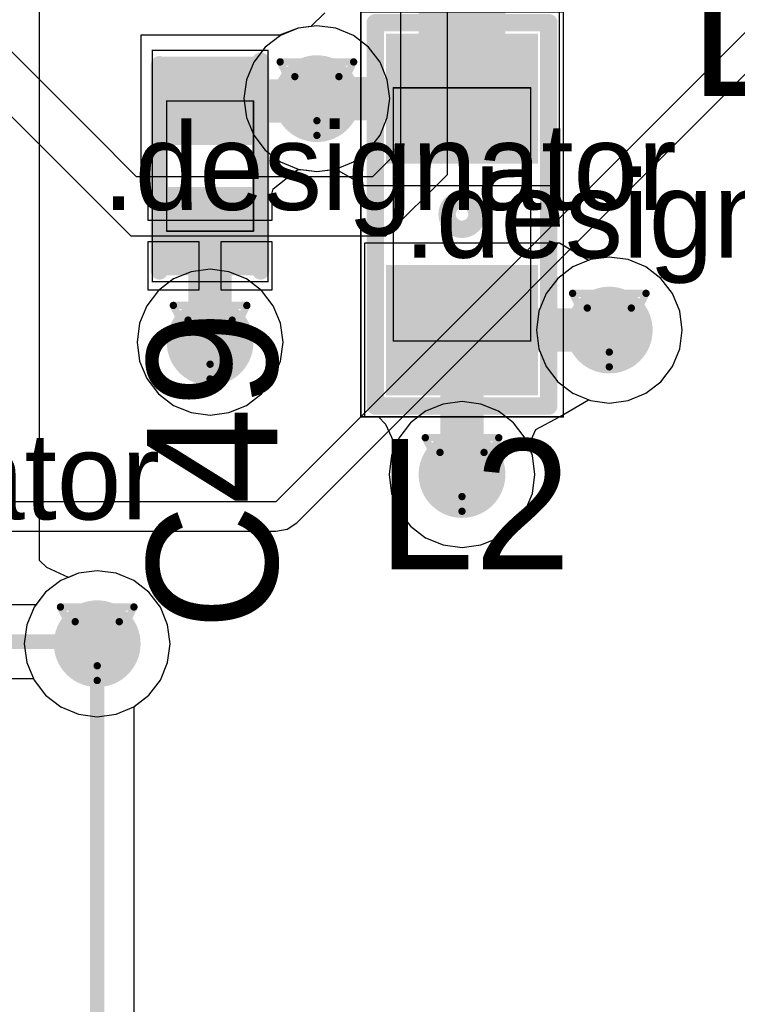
# Model space of a CAD drawing. Header units: millimetres. Extents: x 138 to 555, y 26 to 334.
# Tile 358 of 656: x 193 to 198, y 258 to 265. Entities that reach past the tile are written whole.
import ezdxf

# ---------------------------------------------------------------- set-up
doc = ezdxf.new("R2010")
doc.units = ezdxf.units.MM
for name, color, linetype in [('BottomLayer', 5, 'Continuous'), ('DrillDrawing', 1, 'Continuous'), ('Mechanical20', 56, 'Continuous'), ('Mechanical27', 56, 'Continuous'), ('MidLayer1', 16, 'Continuous'), ('MidLayer2', 76, 'Continuous'), ('MidLayer3', 90, 'Continuous'), ('MidLayer4', 156, 'Continuous'), ('MultiLayer', 9, 'Continuous'), ('TopLayer', 1, 'Continuous'), ('TopOverlay', 2, 'Continuous'), ('TopPaste', 8, 'Continuous'), ('TopSolder', 216, 'Continuous'), ('ViaHoleLayer', 16, 'Continuous')]:
    doc.layers.add(name, color=color, linetype=linetype)

# ---------------------------------------------------------------- blocks, each defined once
blk = doc.blocks.new('L0603_794')
at = {"layer": 'Mechanical20', "const_width": 0.01}
for points in [[(-1.4, -0.7), (-1.4, 0.7)], [(-0.3, 0.7), (-1.4, 0.7)], [(1.4, 0.7), (-0.3, 0.7)], [(1.4, -0.7), (1.4, 0.7)], [(1.4, -0.7), (-1.4, -0.7)]]:
    blk.add_lwpolyline(points, dxfattribs=at)
at = {"layer": 'Mechanical20', "const_width": 0.005}
for points in [[(-1.4025, 0.7, 1), (-1.3975, 0.7, 1)], [(-1.4025, 0.7, 1), (-1.3975, 0.7, 1)], [(-0.3025, 0.7, 1), (-0.2975, 0.7, 1)], [(-0.3025, 0.7, 1), (-0.2975, 0.7, 1)], [(1.3975, 0.7, 1), (1.4025, 0.7, 1)], [(1.3975, 0.7, 1), (1.4025, 0.7, 1)], [(-1.4025, -0.7, 1), (-1.3975, -0.7, 1)], [(-1.4025, -0.7, 1), (-1.3975, -0.7, 1)], [(1.3975, -0.7, 1), (1.4025, -0.7, 1)], [(1.3975, -0.7, 1), (1.4025, -0.7, 1)]]:
    blk.add_lwpolyline(points, format="xyb", close=True, dxfattribs=at)
at = {"layer": 'Mechanical27', "const_width": 0.01}
for points in [[(0.875, 0.475), (-0.875, 0.475)], [(-0.875, -0.475), (-0.875, 0.475)], [(0.875, -0.475), (0.875, 0.475)], [(0.875, -0.475), (-0.875, -0.475)]]:
    blk.add_lwpolyline(points, dxfattribs=at)
at = {"layer": 'Mechanical27', "const_width": 0.005}
for points in [[(-0.8775, 0.475, 1), (-0.8725, 0.475, 1)], [(-0.8775, 0.475, 1), (-0.8725, 0.475, 1)], [(0.8725, 0.475, 1), (0.8775, 0.475, 1)], [(0.8725, 0.475, 1), (0.8775, 0.475, 1)], [(-0.8775, -0.475, 1), (-0.8725, -0.475, 1)], [(-0.8775, -0.475, 1), (-0.8725, -0.475, 1)], [(0.8725, -0.475, 1), (0.8775, -0.475, 1)], [(0.8725, -0.475, 1), (0.8775, -0.475, 1)]]:
    blk.add_lwpolyline(points, format="xyb", close=True, dxfattribs=at)
at = {"layer": 'TopLayer'}
for points in [[(-0.4, -0.475), (-0.4, 0.475), (-1.2, -0.475), (-1.2, 0.475)], [(1.2, -0.475), (1.2, 0.475), (0.4, -0.475), (0.4, 0.475)]]:
    blk.add_solid(points, dxfattribs=at)
at = {"layer": 'TopOverlay', "const_width": 0.12}
for points in [[(1.325, 0.6), (-1.325, 0.6)], [(-1.325, -0.6), (-1.325, 0.6)], [(1.325, -0.6), (1.325, 0.6)], [(1.325, -0.6), (-1.325, -0.6)]]:
    blk.add_lwpolyline(points, dxfattribs=at)
at = {"layer": 'TopOverlay'}
for points, const_width in [([(-1.355, 0.6, 1), (-1.295, 0.6, 1)], 0.06), ([(-1.355, 0.6, 1), (-1.295, 0.6, 1)], 0.06), ([(1.295, 0.6, 1), (1.355, 0.6, 1)], 0.06), ([(1.295, 0.6, 1), (1.355, 0.6, 1)], 0.06), ([(0.1031, 0, 1), (-0.1031, 0, 1)], 0.12), ([(-0.1331, 0, 1), (-0.0731, 0, 1)], 0.06), ([(0.0731, 0, 1), (0.1331, 0, 1)], 0.06), ([(-1.355, -0.6, 1), (-1.295, -0.6, 1)], 0.06), ([(-1.355, -0.6, 1), (-1.295, -0.6, 1)], 0.06), ([(1.295, -0.6, 1), (1.355, -0.6, 1)], 0.06), ([(1.295, -0.6, 1), (1.355, -0.6, 1)], 0.06)]:
    blk.add_lwpolyline(points, format="xyb", close=True, dxfattribs=dict(at, const_width=const_width))
at = {"layer": 'TopPaste'}
for points in [[(-0.4, -0.475), (-0.4, 0.475), (-1.2, -0.475), (-1.2, 0.475)], [(1.2, -0.475), (1.2, 0.475), (0.4, -0.475), (0.4, 0.475)]]:
    blk.add_solid(points, dxfattribs=at)
at = {"layer": 'TopSolder'}
for points in [[(-0.35, -0.525), (-0.35, 0.525), (-1.25, -0.525), (-1.25, 0.525)], [(1.25, -0.525), (1.25, 0.525), (0.35, -0.525), (0.35, 0.525)]]:
    blk.add_solid(points, dxfattribs=at)
blk = doc.blocks.new('C0402_885')
at = {"layer": 'Mechanical20', "const_width": 0.01}
for points in [[(-0.8, 0.4), (0.8, 0.4)], [(-0.8, 0.4), (-0.8, -0.4)], [(0.8, 0.4), (0.8, -0.4)], [(-0.8, -0.4), (0.8, -0.4)]]:
    blk.add_lwpolyline(points, dxfattribs=at)
at = {"layer": 'Mechanical20', "const_width": 0.005}
for points in [[(-0.8025, 0.4, 1), (-0.7975, 0.4, 1)], [(-0.8025, 0.4, 1), (-0.7975, 0.4, 1)], [(0.7975, 0.4, 1), (0.8025, 0.4, 1)], [(0.7975, 0.4, 1), (0.8025, 0.4, 1)], [(-0.8025, -0.4, 1), (-0.7975, -0.4, 1)], [(-0.8025, -0.4, 1), (-0.7975, -0.4, 1)], [(0.7975, -0.4, 1), (0.8025, -0.4, 1)], [(0.7975, -0.4, 1), (0.8025, -0.4, 1)]]:
    blk.add_lwpolyline(points, format="xyb", close=True, dxfattribs=at)
at = {"layer": 'Mechanical27', "const_width": 0.01}
for points in [[(-0.45, 0.3), (0.45, 0.3)], [(-0.45, 0.3), (-0.45, -0.3)], [(0.45, 0.3), (0.45, -0.3)], [(-0.45, -0.3), (0.45, -0.3)]]:
    blk.add_lwpolyline(points, dxfattribs=at)
at = {"layer": 'Mechanical27', "const_width": 0.005}
for points in [[(-0.4525, 0.3, 1), (-0.4475, 0.3, 1)], [(-0.4525, 0.3, 1), (-0.4475, 0.3, 1)], [(0.4475, 0.3, 1), (0.4525, 0.3, 1)], [(0.4475, 0.3, 1), (0.4525, 0.3, 1)], [(-0.4525, -0.3, 1), (-0.4475, -0.3, 1)], [(-0.4525, -0.3, 1), (-0.4475, -0.3, 1)], [(0.4475, -0.3, 1), (0.4525, -0.3, 1)], [(0.4475, -0.3, 1), (0.4525, -0.3, 1)]]:
    blk.add_lwpolyline(points, format="xyb", close=True, dxfattribs=at)
at = {"layer": 'TopLayer'}
for points in [[(-0.195, -0.28), (-0.195, 0.28), (-0.705, -0.28), (-0.705, 0.28)], [(0.705, -0.28), (0.705, 0.28), (0.195, -0.28), (0.195, 0.28)]]:
    blk.add_solid(points, dxfattribs=at)
at = {"layer": 'TopOverlay', "const_width": 0.12}
for points in [[(-0.725, 0.35), (0.7, 0.35)], [(-0.725, -0.35), (0.725, -0.35)]]:
    blk.add_lwpolyline(points, dxfattribs=at)
at = {"layer": 'TopOverlay', "const_width": 0.06}
for points in [[(-0.755, 0.35, 1), (-0.695, 0.35, 1)], [(0.67, 0.35, 1), (0.73, 0.35, 1)], [(-0.755, -0.35, 1), (-0.695, -0.35, 1)], [(0.695, -0.35, 1), (0.755, -0.35, 1)]]:
    blk.add_lwpolyline(points, format="xyb", close=True, dxfattribs=at)
at = {"layer": 'TopPaste'}
for points in [[(-0.195, -0.28), (-0.195, 0.28), (-0.705, -0.28), (-0.705, 0.28)], [(0.705, -0.28), (0.705, 0.28), (0.195, -0.28), (0.195, 0.28)]]:
    blk.add_solid(points, dxfattribs=at)
at = {"layer": 'TopSolder'}
for points in [[(-0.145, -0.33), (-0.145, 0.33), (-0.755, -0.33), (-0.755, 0.33)], [(0.755, -0.33), (0.755, 0.33), (0.145, -0.33), (0.145, 0.33)]]:
    blk.add_solid(points, dxfattribs=at)

msp = doc.modelspace()

# ---------------------------------------------------------------- linework, layer by layer
at = {"layer": 'BottomLayer'}
for p, q in [((195.0269, 264.9336), (194.9052, 264.8833)), ((195.1574, 264.9508), (195.0269, 264.9336)), ((195.2879, 264.9336), (195.1574, 264.9508)), ((195.4096, 264.8833), (195.2879, 264.9336)), ((194.9052, 264.8833), (194.8008, 264.8031)), ((195.514, 264.8031), (195.4096, 264.8833)), ((194.8008, 264.8031), (194.7207, 264.6987)), ((195.5942, 264.6987), (195.514, 264.8031)), ((194.7207, 264.6987), (194.6703, 264.577)), ((195.6445, 264.577), (195.5942, 264.6987)), ((194.6703, 264.577), (194.6531, 264.4465)), ((195.6617, 264.4465), (195.6445, 264.577)), ((194.6531, 264.4465), (194.6703, 264.316)), ((195.6445, 264.316), (195.6617, 264.4465)), ((194.6703, 264.316), (194.7207, 264.1944)), ((195.5942, 264.1944), (195.6445, 264.316)), ((194.7207, 264.1944), (194.8008, 264.0899)), ((195.514, 264.0899), (195.5942, 264.1944)), ((194.8008, 264.0899), (194.9052, 264.0098)), ((195.4096, 264.0098), (195.514, 264.0899)), ((194.9052, 264.0098), (195.0269, 263.9594)), ((195.0269, 263.9594), (195.1574, 263.9422)), ((195.1574, 263.9422), (195.2879, 263.9594)), ((195.2879, 263.9594), (195.4096, 264.0098)), ((197.1794, 263.3508), (197.0489, 263.3336)), ((197.3099, 263.3336), (197.1794, 263.3508)), ((196.9273, 263.2833), (196.8228, 263.2031)), ((197.0489, 263.3336), (196.9273, 263.2833)), ((197.4316, 263.2833), (197.3099, 263.3336)), ((197.536, 263.2031), (197.4316, 263.2833)), ((196.8228, 263.2031), (196.7427, 263.0987)), ((197.6162, 263.0987), (197.536, 263.2031)), ((196.7427, 263.0987), (196.6923, 262.977)), ((197.6665, 262.977), (197.6162, 263.0987)), ((196.6923, 262.977), (196.6751, 262.8465)), ((197.6837, 262.8465), (197.6665, 262.977)), ((196.6751, 262.8465), (196.6923, 262.716)), ((197.6665, 262.716), (197.6837, 262.8465)), ((196.6923, 262.716), (196.7427, 262.5944)), ((197.6162, 262.5944), (197.6665, 262.716)), ((196.7427, 262.5944), (196.8228, 262.4899)), ((197.536, 262.4899), (197.6162, 262.5944)), ((196.8228, 262.4899), (196.9273, 262.4098)), ((197.4316, 262.4098), (197.536, 262.4899)), ((196.9273, 262.4098), (197.0489, 262.3594)), ((197.3099, 262.3594), (197.4316, 262.4098)), ((196.0305, 262.3354), (195.9089, 262.285)), ((196.161, 262.3526), (196.0305, 262.3354)), ((196.2916, 262.3354), (196.161, 262.3526)), ((196.4132, 262.285), (196.2916, 262.3354)), ((197.0489, 262.3594), (197.1794, 262.3422)), ((197.1794, 262.3422), (197.3099, 262.3594)), ((195.9089, 262.285), (195.8044, 262.2049)), ((196.5176, 262.2049), (196.4132, 262.285)), ((195.8044, 262.2049), (195.7243, 262.1004)), ((196.5978, 262.1004), (196.5176, 262.2049)), ((195.7243, 262.1004), (195.6739, 261.9788)), ((196.6482, 261.9788), (196.5978, 262.1004)), ((195.6739, 261.9788), (195.6567, 261.8483)), ((196.6654, 261.8483), (196.6482, 261.9788)), ((195.6567, 261.8483), (195.6739, 261.7178)), ((196.6482, 261.7178), (196.6654, 261.8483)), ((195.6739, 261.7178), (195.7243, 261.5961)), ((196.5978, 261.5961), (196.6482, 261.7178)), ((195.7243, 261.5961), (195.8044, 261.4917)), ((196.5176, 261.4917), (196.5978, 261.5961)), ((195.8044, 261.4917), (195.9089, 261.4115)), ((196.4132, 261.4115), (196.5176, 261.4917)), ((195.9089, 261.4115), (196.0305, 261.3611)), ((196.2916, 261.3611), (196.4132, 261.4115)), ((196.0305, 261.3611), (196.161, 261.344)), ((196.161, 261.344), (196.2916, 261.3611)), ((193.6384, 261.1827), (193.5078, 261.1655)), ((193.7689, 261.1655), (193.6384, 261.1827)), ((193.3862, 261.1152), (193.2818, 261.035)), ((193.5078, 261.1655), (193.3862, 261.1152)), ((193.8905, 261.1152), (193.7689, 261.1655)), ((193.995, 261.035), (193.8905, 261.1152)), ((193.2818, 261.035), (193.2148, 260.9478)), ((194.0751, 260.9306), (193.995, 261.035)), ((193.2148, 260.9478), (191.9406, 260.9478)), ((194.1255, 260.8089), (194.0751, 260.9306)), ((194.1427, 260.6784), (194.1255, 260.8089)), ((194.1255, 260.5479), (194.1427, 260.6784)), ((194.0751, 260.4263), (194.1255, 260.5479)), ((191.9406, 260.438), (193.1967, 260.438)), ((193.1967, 260.438), (193.2016, 260.4263)), ((193.2016, 260.4263), (193.2818, 260.3218)), ((193.995, 260.3218), (194.0751, 260.4263)), ((193.2818, 260.3218), (193.3862, 260.2417)), ((193.8905, 260.2417), (193.995, 260.3218)), ((193.3862, 260.2417), (193.5078, 260.1913)), ((193.7689, 260.1913), (193.8905, 260.2417)), ((193.5078, 260.1913), (193.6384, 260.1741)), ((193.6384, 260.1741), (193.7689, 260.1913))]:
    msp.add_line(p, q, dxfattribs=at)
for points, const_width in [([(195.0074, 264.4465, 1), (195.3074, 264.4465, 1)], 0.3), ([(197.0294, 262.8465, 1), (197.3294, 262.8465, 1)], 0.3), ([(194.2689, 262.763, 1), (194.5689, 262.763, 1)], 0.3), ([(196.011, 261.8483, 1), (196.311, 261.8483, 1)], 0.3), ([(193.4884, 260.6784, 1), (193.7884, 260.6784, 1)], 0.3), ([(193.6134, 260.6784, 1), (193.6634, 260.6784, 1)], 0.05), ([(193.6279, 260.6929, 1), (193.6779, 260.6929, 1)], 0.05), ([(193.6279, 260.6929, 1), (193.6779, 260.6929, 1)], 0.05)]:
    msp.add_lwpolyline(points, format="xyb", close=True, dxfattribs=dict(at, const_width=const_width))
at = {"layer": 'BottomLayer', "const_width": 0.1}
for points in [[(191.506, 260.6929), (193.6529, 260.6929)], [(193.6384, 260.6784), (193.6529, 260.6929)]]:
    msp.add_lwpolyline(points, dxfattribs=at)
at = {"layer": 'DrillDrawing', "const_width": 0.0508}
for points in [[(194.9034, 264.7005), (195.4114, 264.7005)], [(194.9034, 264.7005), (195.1574, 264.1925)], [(195.1574, 264.1925), (195.4114, 264.7005)], [(195.005, 264.5989), (195.3098, 264.5989)], [(195.005, 264.5989), (195.1574, 264.2941)], [(195.1574, 264.2941), (195.3098, 264.5989)], [(196.9254, 263.1005), (197.4334, 263.1005)], [(196.9254, 263.1005), (197.1794, 262.5925)], [(197.1794, 262.5925), (197.4334, 263.1005)], [(194.1649, 263.017), (194.6729, 263.017)], [(194.1649, 263.017), (194.4189, 262.509)], [(194.4189, 262.509), (194.6729, 263.017)], [(197.027, 262.9989), (197.3318, 262.9989)], [(197.027, 262.9989), (197.1794, 262.6941)], [(197.1794, 262.6941), (197.3318, 262.9989)], [(194.2665, 262.9154), (194.5713, 262.9154)], [(194.2665, 262.9154), (194.4189, 262.6106)], [(194.4189, 262.6106), (194.5713, 262.9154)], [(195.907, 262.1023), (196.415, 262.1023)], [(195.907, 262.1023), (196.161, 261.5943)], [(196.161, 261.5943), (196.415, 262.1023)], [(196.0086, 262.0007), (196.3134, 262.0007)], [(196.0086, 262.0007), (196.161, 261.6959)], [(196.161, 261.6959), (196.3134, 262.0007)], [(193.3844, 260.9324), (193.8924, 260.9324)], [(193.3844, 260.9324), (193.6384, 260.4244)], [(193.6384, 260.4244), (193.8924, 260.9324)], [(193.486, 260.8308), (193.7908, 260.8308)], [(193.486, 260.8308), (193.6384, 260.526)], [(193.6384, 260.526), (193.7908, 260.8308)]]:
    msp.add_lwpolyline(points, dxfattribs=at)
at = {"layer": 'DrillDrawing', "const_width": 0.0254}
for points in [[(194.8907, 264.7005, 1), (194.9161, 264.7005, 1)], [(194.8907, 264.7005, 1), (194.9161, 264.7005, 1)], [(195.3987, 264.7005, 1), (195.4241, 264.7005, 1)], [(195.3987, 264.7005, 1), (195.4241, 264.7005, 1)], [(194.9923, 264.5989, 1), (195.0177, 264.5989, 1)], [(194.9923, 264.5989, 1), (195.0177, 264.5989, 1)], [(195.2971, 264.5989, 1), (195.3225, 264.5989, 1)], [(195.2971, 264.5989, 1), (195.3225, 264.5989, 1)], [(195.1447, 264.2941, 1), (195.1701, 264.2941, 1)], [(195.1447, 264.2941, 1), (195.1701, 264.2941, 1)], [(195.1447, 264.1925, 1), (195.1701, 264.1925, 1)], [(195.1447, 264.1925, 1), (195.1701, 264.1925, 1)], [(196.9127, 263.1005, 1), (196.9381, 263.1005, 1)], [(196.9127, 263.1005, 1), (196.9381, 263.1005, 1)], [(197.4207, 263.1005, 1), (197.4461, 263.1005, 1)], [(197.4207, 263.1005, 1), (197.4461, 263.1005, 1)], [(194.1522, 263.017, 1), (194.1776, 263.017, 1)], [(194.1522, 263.017, 1), (194.1776, 263.017, 1)], [(194.6602, 263.017, 1), (194.6856, 263.017, 1)], [(194.6602, 263.017, 1), (194.6856, 263.017, 1)], [(197.0143, 262.9989, 1), (197.0397, 262.9989, 1)], [(197.0143, 262.9989, 1), (197.0397, 262.9989, 1)], [(197.3191, 262.9989, 1), (197.3445, 262.9989, 1)], [(197.3191, 262.9989, 1), (197.3445, 262.9989, 1)], [(194.2538, 262.9154, 1), (194.2792, 262.9154, 1)], [(194.2538, 262.9154, 1), (194.2792, 262.9154, 1)], [(194.5586, 262.9154, 1), (194.584, 262.9154, 1)], [(194.5586, 262.9154, 1), (194.584, 262.9154, 1)], [(197.1667, 262.6941, 1), (197.1921, 262.6941, 1)], [(197.1667, 262.6941, 1), (197.1921, 262.6941, 1)], [(194.4062, 262.6106, 1), (194.4316, 262.6106, 1)], [(194.4062, 262.6106, 1), (194.4316, 262.6106, 1)], [(197.1667, 262.5925, 1), (197.1921, 262.5925, 1)], [(197.1667, 262.5925, 1), (197.1921, 262.5925, 1)], [(194.4062, 262.509, 1), (194.4316, 262.509, 1)], [(194.4062, 262.509, 1), (194.4316, 262.509, 1)], [(195.8943, 262.1023, 1), (195.9197, 262.1023, 1)], [(195.8943, 262.1023, 1), (195.9197, 262.1023, 1)], [(196.4023, 262.1023, 1), (196.4277, 262.1023, 1)], [(196.4023, 262.1023, 1), (196.4277, 262.1023, 1)], [(195.9959, 262.0007, 1), (196.0213, 262.0007, 1)], [(195.9959, 262.0007, 1), (196.0213, 262.0007, 1)], [(196.3007, 262.0007, 1), (196.3261, 262.0007, 1)], [(196.3007, 262.0007, 1), (196.3261, 262.0007, 1)], [(196.1483, 261.6959, 1), (196.1737, 261.6959, 1)], [(196.1483, 261.6959, 1), (196.1737, 261.6959, 1)], [(196.1483, 261.5943, 1), (196.1737, 261.5943, 1)], [(196.1483, 261.5943, 1), (196.1737, 261.5943, 1)], [(193.3717, 260.9324, 1), (193.3971, 260.9324, 1)], [(193.3717, 260.9324, 1), (193.3971, 260.9324, 1)], [(193.8797, 260.9324, 1), (193.9051, 260.9324, 1)], [(193.8797, 260.9324, 1), (193.9051, 260.9324, 1)], [(193.4733, 260.8308, 1), (193.4987, 260.8308, 1)], [(193.4733, 260.8308, 1), (193.4987, 260.8308, 1)], [(193.7781, 260.8308, 1), (193.8035, 260.8308, 1)], [(193.7781, 260.8308, 1), (193.8035, 260.8308, 1)], [(193.6257, 260.526, 1), (193.6511, 260.526, 1)], [(193.6257, 260.526, 1), (193.6511, 260.526, 1)], [(193.6257, 260.4244, 1), (193.6511, 260.4244, 1)], [(193.6257, 260.4244, 1), (193.6511, 260.4244, 1)]]:
    msp.add_lwpolyline(points, format="xyb", close=True, dxfattribs=at)
at = {"layer": 'MidLayer1'}
for p, q in [((196.0603, 263.923), (196.0603, 268.0462)), ((195.7359, 267.7955), (195.7359, 264.0994)), ((193.5957, 264.2206), (192.8284, 264.9878)), ((192.7376, 264.6302), (193.8703, 263.4975)), ((193.9109, 263.9053), (193.5957, 264.2206)), ((195.7359, 264.0994), (195.5418, 263.9053)), ((195.5418, 263.9053), (193.9109, 263.9053)), ((195.6349, 263.4975), (196.0603, 263.923)), ((193.8703, 263.4975), (195.6349, 263.4975)), ((197.1794, 263.3508), (197.0489, 263.3336)), ((197.3099, 263.3336), (197.1794, 263.3508)), ((196.9273, 263.2833), (196.8228, 263.2031)), ((197.0489, 263.3336), (196.9273, 263.2833)), ((197.4316, 263.2833), (197.3099, 263.3336)), ((197.536, 263.2031), (197.4316, 263.2833)), ((194.2884, 263.2502), (194.1668, 263.1998)), ((194.4189, 263.2674), (194.2884, 263.2502)), ((194.5494, 263.2502), (194.4189, 263.2674)), ((194.6711, 263.1998), (194.5494, 263.2502)), ((194.1668, 263.1998), (194.0623, 263.1196)), ((194.7755, 263.1196), (194.6711, 263.1998)), ((196.8228, 263.2031), (196.7427, 263.0987)), ((197.6162, 263.0987), (197.536, 263.2031)), ((194.0623, 263.1196), (193.9822, 263.0152)), ((194.8557, 263.0152), (194.7755, 263.1196)), ((196.7427, 263.0987), (196.6923, 262.977)), ((197.6665, 262.977), (197.6162, 263.0987)), ((193.9822, 263.0152), (193.9318, 262.8936)), ((194.906, 262.8936), (194.8557, 263.0152)), ((196.6923, 262.977), (196.6751, 262.8465)), ((197.6837, 262.8465), (197.6665, 262.977)), ((193.9318, 262.8936), (193.9146, 262.763)), ((194.9232, 262.763), (194.906, 262.8936)), ((196.6751, 262.8465), (196.6923, 262.716)), ((197.6665, 262.716), (197.6837, 262.8465)), ((193.9146, 262.763), (193.9318, 262.6325)), ((194.906, 262.6325), (194.9232, 262.763)), ((196.6923, 262.716), (196.7427, 262.5944)), ((197.6162, 262.5944), (197.6665, 262.716)), ((193.9318, 262.6325), (193.9822, 262.5109)), ((194.8557, 262.5109), (194.906, 262.6325)), ((196.7427, 262.5944), (196.8228, 262.4899)), ((197.536, 262.4899), (197.6162, 262.5944)), ((193.9822, 262.5109), (194.0623, 262.4064)), ((194.7755, 262.4064), (194.8557, 262.5109)), ((196.8228, 262.4899), (196.9273, 262.4098)), ((197.4316, 262.4098), (197.536, 262.4899)), ((194.0623, 262.4064), (194.1668, 262.3263)), ((194.6711, 262.3263), (194.7755, 262.4064)), ((196.9273, 262.4098), (197.0489, 262.3594)), ((197.3099, 262.3594), (197.4316, 262.4098)), ((194.1668, 262.3263), (194.2884, 262.2759)), ((194.5494, 262.2759), (194.6711, 262.3263)), ((196.0305, 262.3354), (195.9089, 262.285)), ((196.161, 262.3526), (196.0305, 262.3354)), ((196.2916, 262.3354), (196.161, 262.3526)), ((196.4132, 262.285), (196.2916, 262.3354)), ((197.0489, 262.3594), (197.1794, 262.3422)), ((197.1794, 262.3422), (197.3099, 262.3594)), ((194.2884, 262.2759), (194.4189, 262.2587)), ((194.4189, 262.2587), (194.5494, 262.2759)), ((195.9089, 262.285), (195.8044, 262.2049)), ((196.5176, 262.2049), (196.4132, 262.285)), ((195.8044, 262.2049), (195.7243, 262.1004)), ((196.5978, 262.1004), (196.5176, 262.2049)), ((195.7243, 262.1004), (195.6739, 261.9788)), ((196.6482, 261.9788), (196.5978, 262.1004)), ((195.6739, 261.9788), (195.6567, 261.8483)), ((196.6654, 261.8483), (196.6482, 261.9788)), ((195.6567, 261.8483), (195.6739, 261.7178)), ((196.6482, 261.7178), (196.6654, 261.8483)), ((195.6739, 261.7178), (195.7243, 261.5961)), ((196.5978, 261.5961), (196.6482, 261.7178)), ((195.7243, 261.5961), (195.8044, 261.4917)), ((196.5176, 261.4917), (196.5978, 261.5961)), ((195.8044, 261.4917), (195.9089, 261.4115)), ((196.4132, 261.4115), (196.5176, 261.4917)), ((195.9089, 261.4115), (196.0305, 261.3611)), ((196.2916, 261.3611), (196.4132, 261.4115)), ((196.0305, 261.3611), (196.161, 261.344)), ((196.161, 261.344), (196.2916, 261.3611)), ((193.6384, 261.1827), (193.5078, 261.1655)), ((193.7689, 261.1655), (193.6384, 261.1827)), ((193.3862, 261.1152), (193.2818, 261.035)), ((193.5078, 261.1655), (193.3862, 261.1152)), ((193.8905, 261.1152), (193.7689, 261.1655)), ((193.995, 261.035), (193.8905, 261.1152)), ((193.2818, 261.035), (193.2016, 260.9306)), ((194.0751, 260.9306), (193.995, 261.035)), ((193.2016, 260.9306), (193.1512, 260.8089)), ((194.1255, 260.8089), (194.0751, 260.9306)), ((193.1512, 260.8089), (193.134, 260.6784)), ((194.1427, 260.6784), (194.1255, 260.8089)), ((193.134, 260.6784), (193.1512, 260.5479)), ((194.1255, 260.5479), (194.1427, 260.6784)), ((193.1512, 260.5479), (193.2016, 260.4263)), ((194.0751, 260.4263), (194.1255, 260.5479)), ((193.2016, 260.4263), (193.2818, 260.3218)), ((193.995, 260.3218), (194.0751, 260.4263)), ((193.2818, 260.3218), (193.3862, 260.2417)), ((193.8905, 260.2417), (193.995, 260.3218)), ((193.3862, 260.2417), (193.5078, 260.1913)), ((193.7689, 260.1913), (193.8905, 260.2417)), ((193.5078, 260.1913), (193.6384, 260.1741)), ((193.6384, 260.1741), (193.7689, 260.1913))]:
    msp.add_line(p, q, dxfattribs=at)
at = {"layer": 'MidLayer1', "const_width": 0.3}
for points in [[(195.0074, 264.4465, 1), (195.3074, 264.4465, 1)], [(197.0294, 262.8465, 1), (197.3294, 262.8465, 1)], [(194.2689, 262.763, 1), (194.5689, 262.763, 1)], [(196.011, 261.8483, 1), (196.311, 261.8483, 1)], [(193.4884, 260.6784, 1), (193.7884, 260.6784, 1)]]:
    msp.add_lwpolyline(points, format="xyb", close=True, dxfattribs=at)
at = {"layer": 'MidLayer2'}
for p, q in [((195.0269, 264.9336), (194.9052, 264.8833)), ((195.1574, 264.9508), (195.0269, 264.9336)), ((195.2879, 264.9336), (195.1574, 264.9508)), ((195.4096, 264.8833), (195.2879, 264.9336)), ((194.9052, 264.8833), (194.8008, 264.8031)), ((195.514, 264.8031), (195.4096, 264.8833)), ((194.8008, 264.8031), (194.7207, 264.6987)), ((195.5942, 264.6987), (195.514, 264.8031)), ((194.7207, 264.6987), (194.6703, 264.577)), ((195.6445, 264.577), (195.5942, 264.6987)), ((194.6703, 264.577), (194.6531, 264.4465)), ((195.6617, 264.4465), (195.6445, 264.577)), ((194.6531, 264.4465), (194.6703, 264.316)), ((195.6445, 264.316), (195.6617, 264.4465)), ((194.6703, 264.316), (194.7207, 264.1944)), ((195.5942, 264.1944), (195.6445, 264.316)), ((194.7207, 264.1944), (194.8008, 264.0899)), ((195.514, 264.0899), (195.5942, 264.1944)), ((194.8008, 264.0899), (194.9052, 264.0098)), ((195.4096, 264.0098), (195.514, 264.0899)), ((194.9052, 264.0098), (195.0269, 263.9594)), ((195.0269, 263.9594), (195.1574, 263.9422)), ((195.1574, 263.9422), (195.2879, 263.9594)), ((195.2879, 263.9594), (195.4096, 264.0098)), ((197.1794, 263.3508), (197.0489, 263.3336)), ((197.3099, 263.3336), (197.1794, 263.3508)), ((196.9273, 263.2833), (196.8228, 263.2031)), ((197.0489, 263.3336), (196.9273, 263.2833)), ((197.4316, 263.2833), (197.3099, 263.3336)), ((197.536, 263.2031), (197.4316, 263.2833)), ((196.8228, 263.2031), (196.7427, 263.0987)), ((197.6162, 263.0987), (197.536, 263.2031)), ((196.7427, 263.0987), (196.6923, 262.977)), ((197.6665, 262.977), (197.6162, 263.0987)), ((196.6923, 262.977), (196.6751, 262.8465)), ((197.6837, 262.8465), (197.6665, 262.977)), ((196.6751, 262.8465), (196.6923, 262.716)), ((197.6665, 262.716), (197.6837, 262.8465)), ((196.6923, 262.716), (196.7427, 262.5944)), ((197.6162, 262.5944), (197.6665, 262.716)), ((196.7427, 262.5944), (196.8228, 262.4899)), ((197.536, 262.4899), (197.6162, 262.5944)), ((196.8228, 262.4899), (196.9273, 262.4098)), ((197.4316, 262.4098), (197.536, 262.4899)), ((196.9273, 262.4098), (197.0489, 262.3594)), ((197.3099, 262.3594), (197.4316, 262.4098)), ((196.0305, 262.3354), (195.9089, 262.285)), ((196.161, 262.3526), (196.0305, 262.3354)), ((196.2916, 262.3354), (196.161, 262.3526)), ((196.4132, 262.285), (196.2916, 262.3354)), ((197.0489, 262.3594), (197.1794, 262.3422)), ((197.1794, 262.3422), (197.3099, 262.3594)), ((195.9089, 262.285), (195.8044, 262.2049)), ((196.5176, 262.2049), (196.4132, 262.285)), ((195.8044, 262.2049), (195.7243, 262.1004)), ((196.5978, 262.1004), (196.5176, 262.2049)), ((195.7243, 262.1004), (195.6739, 261.9788)), ((196.6482, 261.9788), (196.5978, 262.1004)), ((195.6739, 261.9788), (195.6567, 261.8483)), ((196.6654, 261.8483), (196.6482, 261.9788)), ((195.6567, 261.8483), (195.6739, 261.7178)), ((196.6482, 261.7178), (196.6654, 261.8483)), ((195.6739, 261.7178), (195.7243, 261.5961)), ((196.5978, 261.5961), (196.6482, 261.7178)), ((195.7243, 261.5961), (195.8044, 261.4917)), ((196.5176, 261.4917), (196.5978, 261.5961)), ((195.8044, 261.4917), (195.9089, 261.4115)), ((196.4132, 261.4115), (196.5176, 261.4917)), ((195.9089, 261.4115), (196.0305, 261.3611)), ((196.2916, 261.3611), (196.4132, 261.4115)), ((196.0305, 261.3611), (196.161, 261.344)), ((196.161, 261.344), (196.2916, 261.3611)), ((193.6384, 261.1827), (193.5078, 261.1655)), ((193.7689, 261.1655), (193.6384, 261.1827)), ((193.3862, 261.1152), (193.2818, 261.035)), ((193.5078, 261.1655), (193.3862, 261.1152)), ((193.8905, 261.1152), (193.7689, 261.1655)), ((193.995, 261.035), (193.8905, 261.1152)), ((193.2818, 261.035), (193.2016, 260.9306)), ((194.0751, 260.9306), (193.995, 261.035)), ((193.2016, 260.9306), (193.1512, 260.8089)), ((194.1255, 260.8089), (194.0751, 260.9306)), ((193.1512, 260.8089), (193.134, 260.6784)), ((194.1427, 260.6784), (194.1255, 260.8089)), ((193.134, 260.6784), (193.1512, 260.5479)), ((194.1255, 260.5479), (194.1427, 260.6784)), ((193.1512, 260.5479), (193.2016, 260.4263)), ((194.0751, 260.4263), (194.1255, 260.5479)), ((193.2016, 260.4263), (193.2818, 260.3218)), ((193.995, 260.3218), (194.0751, 260.4263)), ((193.2818, 260.3218), (193.3862, 260.2417)), ((193.8905, 260.2417), (193.995, 260.3218)), ((193.3862, 260.2417), (193.5078, 260.1913)), ((193.7689, 260.1913), (193.8905, 260.2417)), ((193.5078, 260.1913), (193.6384, 260.1741)), ((193.6384, 260.1741), (193.7689, 260.1913))]:
    msp.add_line(p, q, dxfattribs=at)
at = {"layer": 'MidLayer2', "const_width": 0.3}
for points in [[(195.0074, 264.4465, 1), (195.3074, 264.4465, 1)], [(197.0294, 262.8465, 1), (197.3294, 262.8465, 1)], [(194.2689, 262.763, 1), (194.5689, 262.763, 1)], [(196.011, 261.8483, 1), (196.311, 261.8483, 1)], [(193.4884, 260.6784, 1), (193.7884, 260.6784, 1)]]:
    msp.add_lwpolyline(points, format="xyb", close=True, dxfattribs=at)
at = {"layer": 'MidLayer3'}
for p, q in [((195.0269, 264.9336), (194.9052, 264.8833)), ((195.1574, 264.9508), (195.0269, 264.9336)), ((195.2879, 264.9336), (195.1574, 264.9508)), ((195.4096, 264.8833), (195.2879, 264.9336)), ((194.9052, 264.8833), (194.8008, 264.8031)), ((195.514, 264.8031), (195.4096, 264.8833)), ((194.8008, 264.8031), (194.7207, 264.6987)), ((195.5942, 264.6987), (195.514, 264.8031)), ((194.7207, 264.6987), (194.6703, 264.577)), ((195.6445, 264.577), (195.5942, 264.6987)), ((194.6703, 264.577), (194.6531, 264.4465)), ((195.6617, 264.4465), (195.6445, 264.577)), ((194.6531, 264.4465), (194.6703, 264.316)), ((195.6445, 264.316), (195.6617, 264.4465)), ((194.6703, 264.316), (194.7207, 264.1944)), ((195.5942, 264.1944), (195.6445, 264.316)), ((194.7207, 264.1944), (194.8008, 264.0899)), ((195.514, 264.0899), (195.5942, 264.1944)), ((194.8008, 264.0899), (194.9052, 264.0098)), ((195.4096, 264.0098), (195.514, 264.0899)), ((194.9052, 264.0098), (195.0269, 263.9594)), ((195.0269, 263.9594), (195.1574, 263.9422)), ((195.1574, 263.9422), (195.2879, 263.9594)), ((195.2879, 263.9594), (195.4096, 264.0098)), ((197.1794, 263.3508), (197.0489, 263.3336)), ((197.3099, 263.3336), (197.1794, 263.3508)), ((196.9273, 263.2833), (196.8228, 263.2031)), ((197.0489, 263.3336), (196.9273, 263.2833)), ((197.4316, 263.2833), (197.3099, 263.3336)), ((197.536, 263.2031), (197.4316, 263.2833)), ((196.8228, 263.2031), (196.7427, 263.0987)), ((197.6162, 263.0987), (197.536, 263.2031)), ((196.7427, 263.0987), (196.6923, 262.977)), ((197.6665, 262.977), (197.6162, 263.0987)), ((196.6923, 262.977), (196.6751, 262.8465)), ((197.6837, 262.8465), (197.6665, 262.977)), ((196.6751, 262.8465), (196.6923, 262.716)), ((197.6665, 262.716), (197.6837, 262.8465)), ((196.6923, 262.716), (196.7427, 262.5944)), ((197.6162, 262.5944), (197.6665, 262.716)), ((196.7427, 262.5944), (196.8228, 262.4899)), ((197.536, 262.4899), (197.6162, 262.5944)), ((196.8228, 262.4899), (196.9273, 262.4098)), ((197.4316, 262.4098), (197.536, 262.4899)), ((196.9273, 262.4098), (197.0489, 262.3594)), ((197.3099, 262.3594), (197.4316, 262.4098)), ((196.0305, 262.3354), (195.9089, 262.285)), ((196.161, 262.3526), (196.0305, 262.3354)), ((196.2916, 262.3354), (196.161, 262.3526)), ((196.4132, 262.285), (196.2916, 262.3354)), ((197.0489, 262.3594), (197.1794, 262.3422)), ((197.1794, 262.3422), (197.3099, 262.3594)), ((195.9089, 262.285), (195.8044, 262.2049)), ((196.5176, 262.2049), (196.4132, 262.285)), ((195.8044, 262.2049), (195.7243, 262.1004)), ((196.5978, 262.1004), (196.5176, 262.2049)), ((195.7243, 262.1004), (195.6739, 261.9788)), ((196.6482, 261.9788), (196.5978, 262.1004)), ((195.6739, 261.9788), (195.6567, 261.8483)), ((196.6654, 261.8483), (196.6482, 261.9788)), ((195.6567, 261.8483), (195.6739, 261.7178)), ((196.6482, 261.7178), (196.6654, 261.8483)), ((195.6739, 261.7178), (195.7243, 261.5961)), ((196.5978, 261.5961), (196.6482, 261.7178)), ((195.7243, 261.5961), (195.8044, 261.4917)), ((196.5176, 261.4917), (196.5978, 261.5961)), ((195.8044, 261.4917), (195.9089, 261.4115)), ((196.4132, 261.4115), (196.5176, 261.4917)), ((195.9089, 261.4115), (196.0305, 261.3611)), ((196.2916, 261.3611), (196.4132, 261.4115)), ((196.0305, 261.3611), (196.161, 261.344)), ((196.161, 261.344), (196.2916, 261.3611)), ((193.6384, 261.1827), (193.5078, 261.1655)), ((193.7689, 261.1655), (193.6384, 261.1827)), ((193.3862, 261.1152), (193.2818, 261.035)), ((193.5078, 261.1655), (193.3862, 261.1152)), ((193.8905, 261.1152), (193.7689, 261.1655)), ((193.995, 261.035), (193.8905, 261.1152)), ((193.2818, 261.035), (193.2016, 260.9306)), ((194.0751, 260.9306), (193.995, 261.035)), ((193.2016, 260.9306), (193.1512, 260.8089)), ((194.1255, 260.8089), (194.0751, 260.9306)), ((193.1512, 260.8089), (193.134, 260.6784)), ((194.1427, 260.6784), (194.1255, 260.8089)), ((193.134, 260.6784), (193.1512, 260.5479)), ((194.1255, 260.5479), (194.1427, 260.6784)), ((193.1512, 260.5479), (193.2016, 260.4263)), ((194.0751, 260.4263), (194.1255, 260.5479)), ((193.2016, 260.4263), (193.2818, 260.3218)), ((193.995, 260.3218), (194.0751, 260.4263)), ((193.2818, 260.3218), (193.3862, 260.2417)), ((193.8905, 260.2417), (193.995, 260.3218)), ((193.3862, 260.2417), (193.5078, 260.1913)), ((193.7689, 260.1913), (193.8905, 260.2417)), ((193.5078, 260.1913), (193.6384, 260.1741)), ((193.6384, 260.1741), (193.7689, 260.1913))]:
    msp.add_line(p, q, dxfattribs=at)
at = {"layer": 'MidLayer3', "const_width": 0.3}
for points in [[(195.0074, 264.4465, 1), (195.3074, 264.4465, 1)], [(197.0294, 262.8465, 1), (197.3294, 262.8465, 1)], [(194.2689, 262.763, 1), (194.5689, 262.763, 1)], [(196.011, 261.8483, 1), (196.311, 261.8483, 1)], [(193.4884, 260.6784, 1), (193.7884, 260.6784, 1)]]:
    msp.add_lwpolyline(points, format="xyb", close=True, dxfattribs=at)
at = {"layer": 'MidLayer4'}
for p, q in [((199.9901, 266.7752), (194.8742, 261.6593)), ((195.0184, 261.5151), (200.1343, 266.6311)), ((195.0269, 264.9336), (194.9052, 264.8833)), ((195.1574, 264.9508), (195.0269, 264.9336)), ((195.2879, 264.9336), (195.1574, 264.9508)), ((195.4096, 264.8833), (195.2879, 264.9336)), ((194.9052, 264.8833), (194.8008, 264.8031)), ((195.514, 264.8031), (195.4096, 264.8833)), ((194.8008, 264.8031), (194.7207, 264.6987)), ((195.5942, 264.6987), (195.514, 264.8031)), ((194.7207, 264.6987), (194.6703, 264.577)), ((195.6445, 264.577), (195.5942, 264.6987)), ((194.6703, 264.577), (194.6531, 264.4465)), ((195.6617, 264.4465), (195.6445, 264.577)), ((194.6531, 264.4465), (194.6703, 264.316)), ((195.6445, 264.316), (195.6617, 264.4465)), ((194.6703, 264.316), (194.7207, 264.1944)), ((195.5942, 264.1944), (195.6445, 264.316)), ((194.7207, 264.1944), (194.8008, 264.0899)), ((195.514, 264.0899), (195.5942, 264.1944)), ((194.8008, 264.0899), (194.9052, 264.0098)), ((195.4096, 264.0098), (195.514, 264.0899)), ((194.9052, 264.0098), (195.0269, 263.9594)), ((195.0269, 263.9594), (195.1574, 263.9422)), ((195.1574, 263.9422), (195.2879, 263.9594)), ((195.2879, 263.9594), (195.4096, 264.0098)), ((194.2884, 263.2502), (194.1668, 263.1998)), ((194.4189, 263.2674), (194.2884, 263.2502)), ((194.5494, 263.2502), (194.4189, 263.2674)), ((194.6711, 263.1998), (194.5494, 263.2502)), ((194.1668, 263.1998), (194.0623, 263.1196)), ((194.7755, 263.1196), (194.6711, 263.1998)), ((194.0623, 263.1196), (193.9822, 263.0152)), ((194.8557, 263.0152), (194.7755, 263.1196)), ((193.9822, 263.0152), (193.9318, 262.8936)), ((194.906, 262.8936), (194.8557, 263.0152)), ((193.9318, 262.8936), (193.9146, 262.763)), ((194.9232, 262.763), (194.906, 262.8936)), ((193.9146, 262.763), (193.9318, 262.6325)), ((194.906, 262.6325), (194.9232, 262.763)), ((193.9318, 262.6325), (193.9822, 262.5109)), ((194.8557, 262.5109), (194.906, 262.6325)), ((193.9822, 262.5109), (194.0623, 262.4064)), ((194.7755, 262.4064), (194.8557, 262.5109)), ((194.0623, 262.4064), (194.1668, 262.3263)), ((194.6711, 262.3263), (194.7755, 262.4064)), ((194.1668, 262.3263), (194.2884, 262.2759)), ((194.5494, 262.2759), (194.6711, 262.3263)), ((194.2884, 262.2759), (194.4189, 262.2587)), ((194.4189, 262.2587), (194.5494, 262.2759)), ((194.8742, 261.6593), (186.9673, 261.6593)), ((194.9522, 261.4709), (195.0184, 261.5151)), ((187.2211, 261.4554), (194.8742, 261.4554)), ((194.8742, 261.4554), (194.9522, 261.4709)), ((193.6384, 261.1827), (193.5078, 261.1655)), ((193.7689, 261.1655), (193.6384, 261.1827)), ((193.3862, 261.1152), (193.2818, 261.035)), ((193.5078, 261.1655), (193.3862, 261.1152)), ((193.8905, 261.1152), (193.7689, 261.1655)), ((193.995, 261.035), (193.8905, 261.1152)), ((193.2818, 261.035), (193.2016, 260.9306)), ((194.0751, 260.9306), (193.995, 261.035)), ((193.2016, 260.9306), (193.1512, 260.8089)), ((194.1255, 260.8089), (194.0751, 260.9306)), ((193.1512, 260.8089), (193.134, 260.6784)), ((194.1427, 260.6784), (194.1255, 260.8089)), ((193.134, 260.6784), (193.1512, 260.5479)), ((194.1255, 260.5479), (194.1427, 260.6784)), ((193.1512, 260.5479), (193.2016, 260.4263)), ((194.0751, 260.4263), (194.1255, 260.5479)), ((193.2016, 260.4263), (193.2818, 260.3218)), ((193.995, 260.3218), (194.0751, 260.4263)), ((193.2818, 260.3218), (193.3862, 260.2417)), ((193.8905, 260.2417), (193.995, 260.3218)), ((193.3862, 260.2417), (193.5078, 260.1913)), ((193.7689, 260.1913), (193.8905, 260.2417)), ((193.5078, 260.1913), (193.6384, 260.1741)), ((193.6384, 260.1741), (193.7689, 260.1913))]:
    msp.add_line(p, q, dxfattribs=at)
at = {"layer": 'MidLayer4', "const_width": 0.3}
for points in [[(195.0074, 264.4465, 1), (195.3074, 264.4465, 1)], [(197.0294, 262.8465, 1), (197.3294, 262.8465, 1)], [(194.2689, 262.763, 1), (194.5689, 262.763, 1)], [(196.011, 261.8483, 1), (196.311, 261.8483, 1)], [(193.4884, 260.6784, 1), (193.7884, 260.6784, 1)]]:
    msp.add_lwpolyline(points, format="xyb", close=True, dxfattribs=at)
at = {"layer": 'MultiLayer', "const_width": 0.3}
for points in [[(195.0074, 264.4465, 1), (195.3074, 264.4465, 1)], [(197.0294, 262.8465, 1), (197.3294, 262.8465, 1)], [(194.2689, 262.763, 1), (194.5689, 262.763, 1)], [(196.011, 261.8483, 1), (196.311, 261.8483, 1)], [(193.4884, 260.6784, 1), (193.7884, 260.6784, 1)]]:
    msp.add_lwpolyline(points, format="xyb", close=True, dxfattribs=at)
at = {"layer": 'TopLayer'}
for p, q in [((193.2395, 261.2547), (193.2395, 265.1641)), ((195.2124, 265.0399), (195.1165, 264.9454)), ((196.8361, 263.8465), (196.8361, 265.0465)), ((195.0269, 264.9336), (194.8989, 264.8857)), ((195.1165, 264.9454), (195.0269, 264.9336)), ((194.8989, 264.8857), (193.9389, 264.8857)), ((193.9389, 264.8857), (193.9389, 264.115)), ((194.8989, 264.8857), (194.8989, 264.8857)), ((194.8989, 264.8857), (194.8989, 264.8857)), ((193.9389, 264.115), (193.9389, 263.9757)), ((193.9389, 263.9757), (193.9889, 263.7964)), ((195.0179, 263.9522), (195.0394, 263.9576)), ((195.0394, 263.9576), (195.0888, 263.9512)), ((195.1574, 263.9422), (195.2861, 263.9591)), ((195.2861, 263.9591), (195.2879, 263.9594)), ((195.2879, 263.9594), (195.4861, 263.8465)), ((194.8561, 263.8225), (195.0179, 263.9522)), ((195.0888, 263.9512), (195.1574, 263.9422)), ((194.8489, 263.7964), (194.8561, 263.8225)), ((195.4861, 263.8465), (195.4861, 263.8465)), ((195.4861, 263.8465), (196.8361, 263.8465)), ((193.9889, 263.7964), (193.9889, 263.6057)), ((194.8489, 263.6057), (194.8489, 263.7964)), ((193.9889, 263.6057), (194.4189, 263.6057)), ((194.4189, 263.6057), (194.8489, 263.6057)), ((194.3439, 263.4557), (193.9889, 263.4557)), ((193.9889, 263.4557), (193.9889, 263.1257)), ((194.3439, 263.1257), (194.3439, 263.4557)), ((194.8489, 263.4557), (194.4939, 263.4557)), ((194.4939, 263.4557), (194.4939, 263.1257)), ((194.8489, 263.1257), (194.8489, 263.4557)), ((196.8361, 263.4465), (195.4861, 263.4465)), ((195.4861, 263.4465), (195.4861, 262.2465)), ((197.0361, 263.3283), (196.8361, 263.4465)), ((196.8361, 263.4465), (196.8361, 263.4465)), ((197.1794, 263.3508), (197.0489, 263.3336)), ((197.3099, 263.3336), (197.1794, 263.3508)), ((197.0489, 263.3336), (197.0361, 263.3283)), ((197.4316, 263.2833), (197.3099, 263.3336)), ((197.536, 263.2031), (197.4316, 263.2833)), ((197.6162, 263.0987), (197.536, 263.2031)), ((193.9889, 263.1257), (194.3439, 263.1257)), ((194.4939, 263.1257), (194.8489, 263.1257)), ((197.6665, 262.977), (197.6162, 263.0987)), ((197.6837, 262.8465), (197.6665, 262.977)), ((197.6665, 262.716), (197.6837, 262.8465)), ((197.6162, 262.5944), (197.6665, 262.716)), ((197.536, 262.4899), (197.6162, 262.5944)), ((197.4316, 262.4098), (197.536, 262.4899)), ((197.3099, 262.3594), (197.4316, 262.4098)), ((196.8361, 262.2465), (197.0361, 262.3647)), ((197.0361, 262.3647), (197.0489, 262.3594)), ((197.0489, 262.3594), (197.1794, 262.3422)), ((197.1794, 262.3422), (197.3099, 262.3594)), ((195.4861, 262.2465), (195.5843, 262.2465)), ((195.5843, 262.2465), (195.6323, 262.1964)), ((195.6323, 262.1964), (195.702, 262.0465)), ((196.6723, 262.1589), (196.8361, 262.2465)), ((196.8361, 262.2465), (196.8361, 262.2465)), ((196.6201, 262.0465), (196.6723, 262.1589)), ((195.702, 262.0465), (195.6739, 261.9788)), ((196.6482, 261.9788), (196.6201, 262.0465)), ((195.6739, 261.9788), (195.6567, 261.8483)), ((196.6654, 261.8483), (196.6482, 261.9788)), ((195.6567, 261.8483), (195.6739, 261.7178)), ((196.6482, 261.7178), (196.6654, 261.8483)), ((195.6739, 261.7178), (195.7243, 261.5961)), ((196.5978, 261.5961), (196.6482, 261.7178)), ((195.7243, 261.5961), (195.8044, 261.4917)), ((196.5176, 261.4917), (196.5978, 261.5961)), ((195.8044, 261.4917), (195.9089, 261.4115)), ((196.4132, 261.4115), (196.5176, 261.4917)), ((195.9089, 261.4115), (196.0305, 261.3611)), ((196.2916, 261.3611), (196.4132, 261.4115)), ((196.0305, 261.3611), (196.161, 261.344)), ((196.161, 261.344), (196.2916, 261.3611)), ((193.2905, 261.2062), (193.2395, 261.2547)), ((193.4395, 261.1372), (193.2905, 261.2062)), ((193.6384, 261.1827), (193.5078, 261.1655)), ((193.7689, 261.1655), (193.6384, 261.1827)), ((193.5078, 261.1655), (193.4395, 261.1372)), ((193.8905, 261.1152), (193.7689, 261.1655)), ((193.995, 261.035), (193.8905, 261.1152)), ((194.0751, 260.9306), (193.995, 261.035)), ((194.1255, 260.8089), (194.0751, 260.9306)), ((194.1427, 260.6784), (194.1255, 260.8089)), ((194.1255, 260.5479), (194.1427, 260.6784)), ((194.0751, 260.4263), (194.1255, 260.5479)), ((193.995, 260.3218), (194.0751, 260.4263)), ((193.8933, 260.2438), (193.995, 260.3218)), ((193.8933, 253.5301), (193.8933, 260.2438))]:
    msp.add_line(p, q, dxfattribs=at)
for points, const_width in [([(196.161, 264.4465), (196.161, 265.8013)], 0.6), ([(194.4189, 264.4307), (194.4251, 264.4246)], 0.3), ([(194.4189, 264.4307), (195.1416, 264.4307)], 0.3), ([(195.1416, 264.4307), (195.1574, 264.4465)], 0.3), ([(195.1574, 264.4465), (196.161, 264.4465)], 0.3), ([(194.4189, 262.763), (194.4189, 263.5307)], 0.3), ([(196.161, 261.8483), (196.161, 262.8465)], 0.3), ([(196.161, 262.8465), (197.1794, 262.8465)], 0.3), ([(193.6384, 253.4245), (193.6384, 260.6784)], 0.1)]:
    msp.add_lwpolyline(points, dxfattribs=dict(at, const_width=const_width))
for points, const_width in [([(195.0074, 264.4465, 1), (195.3074, 264.4465, 1)], 0.3), ([(196.011, 264.4465, 1), (196.311, 264.4465, 1)], 0.3), ([(194.3439, 264.4307, 1), (194.4939, 264.4307, 1)], 0.15), ([(194.3439, 264.4307, 1), (194.4939, 264.4307, 1)], 0.15), ([(194.3501, 264.4246, 1), (194.5001, 264.4246, 1)], 0.15), ([(195.0666, 264.4307, 1), (195.2166, 264.4307, 1)], 0.15), ([(195.0666, 264.4307, 1), (195.2166, 264.4307, 1)], 0.15), ([(195.0824, 264.4465, 1), (195.2324, 264.4465, 1)], 0.15), ([(195.0824, 264.4465, 1), (195.2324, 264.4465, 1)], 0.15), ([(196.086, 264.4465, 1), (196.236, 264.4465, 1)], 0.15), ([(194.3439, 263.5307, 1), (194.4939, 263.5307, 1)], 0.15), ([(197.0294, 262.8465, 1), (197.3294, 262.8465, 1)], 0.3), ([(194.2689, 262.763, 1), (194.5689, 262.763, 1)], 0.3), ([(196.086, 262.8465, 1), (196.236, 262.8465, 1)], 0.15), ([(196.086, 262.8465, 1), (196.236, 262.8465, 1)], 0.15), ([(197.1044, 262.8465, 1), (197.2544, 262.8465, 1)], 0.15), ([(194.3439, 262.763, 1), (194.4939, 262.763, 1)], 0.15), ([(196.011, 261.8483, 1), (196.311, 261.8483, 1)], 0.3), ([(196.086, 261.8483, 1), (196.236, 261.8483, 1)], 0.15), ([(193.4884, 260.6784, 1), (193.7884, 260.6784, 1)], 0.3), ([(193.6134, 260.6784, 1), (193.6634, 260.6784, 1)], 0.05)]:
    msp.add_lwpolyline(points, format="xyb", close=True, dxfattribs=dict(at, const_width=const_width))
at = {"layer": 'ViaHoleLayer', "const_width": 0.15}
for points in [[(195.0824, 264.4465, 1), (195.2324, 264.4465, 1)], [(197.1044, 262.8465, 1), (197.2544, 262.8465, 1)], [(194.3439, 262.763, 1), (194.4939, 262.763, 1)], [(196.086, 261.8483, 1), (196.236, 261.8483, 1)], [(193.5634, 260.6784, 1), (193.7134, 260.6784, 1)]]:
    msp.add_lwpolyline(points, format="xyb", close=True, dxfattribs=at)

# ---------------------------------------------------------------- block references
for name, p, rotation in [('L0603_794', (196.1611, 263.6465), 270), ('C0402_885', (194.4189, 263.9807), 90)]:
    msp.add_blockref(name, p, dxfattribs=dict(rotation=rotation))

# ---------------------------------------------------------------- texts
at = {"layer": 'Mechanical27'}
for p in [(193.675, 263.6774), (195.7578, 263.3472), (190.1028, 261.5373)]:
    msp.add_text('.designator', height=0.599999, dxfattribs=at).set_placement(p)
at = {"layer": 'TopOverlay'}
for s, p in [('L1', (197.7387, 264.4651)), ('L2', (195.5755, 261.1926))]:
    msp.add_text(s, height=0.9, dxfattribs=at).set_placement(p)
msp.add_text('C49', height=0.9, rotation=90, dxfattribs=at).set_placement((194.8836, 260.7717))

doc.saveas('drawing.dxf')
